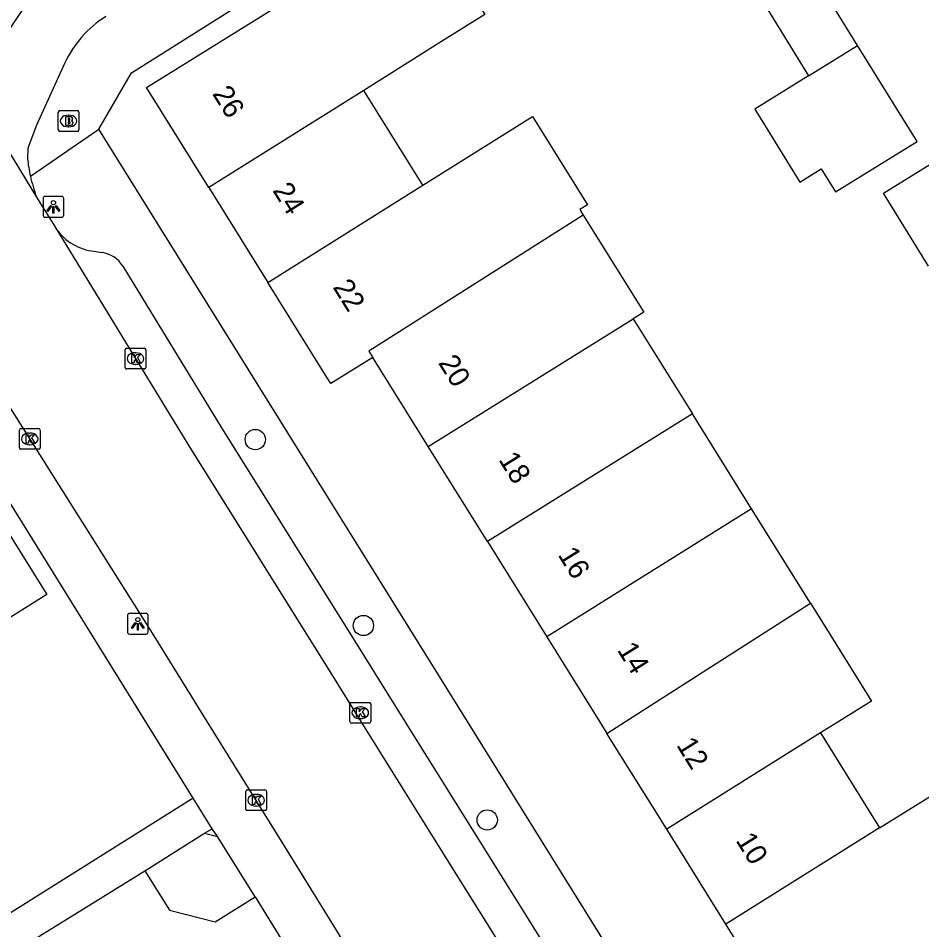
# Model space of a CAD drawing. Extents: x 157767 to 159171, y 387842 to 389425.
# Drawn here: x 158346.54 to 158390.07, y 388239.97 to 388283.85 of the extents above; entities that cross this region are included whole.
import ezdxf

# ---------------------------------------------------------------- set-up
doc = ezdxf.new("R2010")
doc.units = 0
for name, color, linetype in [('IMGEO_Boom', 7, 'Continuous'), ('IMGEO_Brandkraan', 7, 'Continuous'), ('IMGEO_Fietspad_open', 7, 'Continuous'), ('IMGEO_Kolk', 7, 'Continuous'), ('IMGEO_Lichtpunt', 7, 'Continuous'), ('IMGEO_Muur', 7, 'Continuous'), ('IMGEO_Pand', 7, 'Continuous'), ('IMGEO_Pand_nummerreeks', 7, 'Continuous'), ('IMGEO_Rijbaan_lokaal_open', 7, 'Continuous'), ('IMGEO_Voetpad_open', 7, 'Continuous')]:
    doc.layers.add(name, color=color, linetype=linetype)

msp = doc.modelspace()

# ---------------------------------------------------------------- linework, layer by layer
at = {"layer": 'IMGEO_Boom'}
for centre in [(158357.961, 388263.567), (158363.168, 388254.617), (158369.133, 388245.254)]:
    msp.add_circle(centre, 0.489, dxfattribs=at)
at = {"layer": 'IMGEO_Brandkraan'}
for p, q in [((158348.467, 388278.479), (158348.467, 388279.331)), ((158348.542, 388279.405), (158349.394, 388279.405)), ((158348.955, 388279.185), (158348.98, 388279.185)), ((158349.468, 388279.331), (158349.468, 388278.479)), ((158348.978, 388278.625), (158348.953, 388278.625)), ((158349.394, 388278.405), (158348.542, 388278.405))]:
    msp.add_line(p, q, dxfattribs=at)
for points in [[(158348.467, 388278.479), (158348.467, 388279.331)], [(158348.542, 388279.405), (158349.394, 388279.405)], [(158348.815, 388279.105), (158348.815, 388278.705), (158349.028, 388278.705)], [(158349.046, 388279.105), (158348.815, 388279.105)], [(158348.994, 388279.024), (158348.94, 388279.024), (158348.94, 388278.948)], [(158349.468, 388279.331), (158349.468, 388278.479)], [(158348.94, 388278.948), (158348.993, 388278.948)], [(158349.002, 388278.872), (158348.94, 388278.872), (158348.94, 388278.791)], [(158348.94, 388278.791), (158349.002, 388278.791)], [(158349.394, 388278.405), (158348.542, 388278.405)]]:
    msp.add_lwpolyline(points, dxfattribs=at)
for centre, radius, start, end in [((158348.544, 388279.329), 0.0765, 91.552, 178.448), ((158348.544, 388279.329), 0.0765, 91.552, 178.448), ((158348.995, 388278.986), 0.0379, 267.8285, 90.9355), ((158349.05, 388278.96), 0.145, 59.4692, 91.5367), ((158349.075, 388279.007), 0.0922, 285.5137, 58.1501), ((158349.392, 388279.329), 0.0765, 1.552, 88.448), ((158349.392, 388279.329), 0.0765, 1.552, 88.448), ((158349.003, 388278.831), 0.0404, 269.8759, 90.5077), ((158349.034, 388278.956), 0.251, 268.6676, 293.5347), ((158349.08, 388278.815), 0.105, 301.3115, 78.989), ((158348.544, 388278.481), 0.0765, 181.552, 268.448), ((158348.544, 388278.481), 0.0765, 181.552, 268.448), ((158349.392, 388278.481), 0.0765, 271.552, 358.448), ((158349.392, 388278.481), 0.0765, 271.552, 358.448)]:
    msp.add_arc(centre, radius, start, end, dxfattribs=at)
for centre, major_axis, ratio, start_param, end_param in [((158348.954, 388278.905), (-0.387, 0.002), 0.722429, 4.712389, 7.853982), ((158348.979, 388278.905), (-0.39, 0.002), 0.717154, 1.570796, 4.712389)]:
    msp.add_ellipse(centre, major_axis=major_axis, ratio=ratio, start_param=start_param, end_param=end_param, dxfattribs=at)
at = {"layer": 'IMGEO_Fietspad_open'}
msp.add_lwpolyline([(158348.792, 388281.7), (158347.414, 388278.7), (158347.004, 388277.604), (158346.987, 388277.087)], dxfattribs=at)
for centre, radius, start, end in [((158356.036, 388277.36), 11.568, 141.3642, 164.113), ((158353.515, 388279.529), 5.198, 122.043, 155.3135), ((158354.859, 388277.969), 7.922, 186.3956, 192.4842), ((158354.526, 388277.91), 7.583, 192.5914, 200.5678)]:
    msp.add_arc(centre, radius, start, end, dxfattribs=at)
at = {"layer": 'IMGEO_Kolk'}
for p, q in [((158351.688, 388267.04), (158351.688, 388267.892)), ((158351.763, 388267.966), (158352.615, 388267.966)), ((158352.176, 388267.746), (158352.201, 388267.746)), ((158352.689, 388267.892), (158352.689, 388267.04)), ((158352.199, 388267.186), (158352.174, 388267.186)), ((158352.615, 388266.966), (158351.763, 388266.966)), ((158346.67, 388264.1), (158347.522, 388264.1)), ((158346.595, 388263.174), (158346.595, 388264.026)), ((158347.083, 388263.88), (158347.108, 388263.88)), ((158347.596, 388264.026), (158347.596, 388263.174)), ((158347.106, 388263.32), (158347.081, 388263.32)), ((158347.522, 388263.1), (158346.67, 388263.1)), ((158362.594, 388250.915), (158363.446, 388250.915)), ((158362.519, 388249.989), (158362.519, 388250.841)), ((158363.007, 388250.695), (158363.032, 388250.695)), ((158363.52, 388250.841), (158363.52, 388249.989)), ((158363.03, 388250.135), (158363.005, 388250.135)), ((158363.446, 388249.915), (158362.594, 388249.915)), ((158357.501, 388245.777), (158357.501, 388246.629)), ((158357.576, 388246.703), (158358.428, 388246.703)), ((158358.502, 388246.629), (158358.502, 388245.777)), ((158357.989, 388246.483), (158358.014, 388246.483)), ((158358.428, 388245.703), (158357.576, 388245.703)), ((158358.012, 388245.923), (158357.987, 388245.923))]:
    msp.add_line(p, q, dxfattribs=at)
for points in [[(158351.688, 388267.04), (158351.688, 388267.892)], [(158351.763, 388267.966), (158352.615, 388267.966)], [(158352.009, 388267.666), (158352.132, 388267.666), (158352.132, 388267.515), (158352.262, 388267.666), (158352.426, 388267.666), (158352.28, 388267.515), (158352.433, 388267.266), (158352.281, 388267.266), (158352.196, 388267.43), (158352.132, 388267.363), (158352.132, 388267.266), (158352.009, 388267.266), (158352.009, 388267.666)], [(158352.689, 388267.892), (158352.689, 388267.04)], [(158352.615, 388266.966), (158351.763, 388266.966)], [(158346.67, 388264.1), (158347.522, 388264.1)], [(158346.595, 388263.174), (158346.595, 388264.026)], [(158346.916, 388263.8), (158347.039, 388263.8), (158347.039, 388263.649), (158347.169, 388263.8), (158347.333, 388263.8), (158347.187, 388263.649), (158347.34, 388263.4), (158347.188, 388263.4), (158347.103, 388263.564), (158347.039, 388263.497), (158347.039, 388263.4), (158346.916, 388263.4), (158346.916, 388263.8)], [(158347.596, 388264.026), (158347.596, 388263.174)], [(158347.522, 388263.1), (158346.67, 388263.1)], [(158362.594, 388250.915), (158363.446, 388250.915)], [(158362.519, 388249.989), (158362.519, 388250.841)], [(158362.84, 388250.615), (158362.963, 388250.615), (158362.963, 388250.464), (158363.093, 388250.615), (158363.257, 388250.615), (158363.111, 388250.464), (158363.264, 388250.215), (158363.112, 388250.215), (158363.027, 388250.379), (158362.963, 388250.312), (158362.963, 388250.215), (158362.84, 388250.215), (158362.84, 388250.615)], [(158363.52, 388250.841), (158363.52, 388249.989)], [(158363.446, 388249.915), (158362.594, 388249.915)], [(158357.501, 388245.777), (158357.501, 388246.629)], [(158357.576, 388246.703), (158358.428, 388246.703)], [(158358.502, 388246.629), (158358.502, 388245.777)], [(158357.822, 388246.403), (158357.945, 388246.403), (158357.945, 388246.252), (158358.075, 388246.403), (158358.239, 388246.403), (158358.093, 388246.252), (158358.246, 388246.003), (158358.094, 388246.003), (158358.009, 388246.167), (158357.945, 388246.1), (158357.945, 388246.003), (158357.822, 388246.003), (158357.822, 388246.403)], [(158358.428, 388245.703), (158357.576, 388245.703)]]:
    msp.add_lwpolyline(points, dxfattribs=at)
for centre, start, end in [((158351.765, 388267.89), 91.552, 178.448), ((158351.765, 388267.89), 91.552, 178.448), ((158352.613, 388267.89), 1.552, 88.448), ((158352.613, 388267.89), 1.552, 88.448), ((158351.765, 388267.042), 181.552, 268.448), ((158351.765, 388267.042), 181.552, 268.448), ((158352.613, 388267.042), 271.552, 358.448), ((158352.613, 388267.042), 271.552, 358.448), ((158346.672, 388264.024), 91.552, 178.448), ((158346.672, 388264.024), 91.552, 178.448), ((158347.52, 388264.024), 1.552, 88.448), ((158347.52, 388264.024), 1.552, 88.448), ((158346.672, 388263.176), 181.552, 268.448), ((158346.672, 388263.176), 181.552, 268.448), ((158347.52, 388263.176), 271.552, 358.448), ((158347.52, 388263.176), 271.552, 358.448), ((158362.596, 388250.839), 91.552, 178.448), ((158362.596, 388250.839), 91.552, 178.448), ((158363.444, 388250.839), 1.552, 88.448), ((158363.444, 388250.839), 1.552, 88.448), ((158362.596, 388249.991), 181.552, 268.448), ((158362.596, 388249.991), 181.552, 268.448), ((158363.444, 388249.991), 271.552, 358.448), ((158363.444, 388249.991), 271.552, 358.448), ((158357.578, 388246.627), 91.552, 178.448), ((158357.578, 388246.627), 91.552, 178.448), ((158358.426, 388246.627), 1.552, 88.448), ((158358.426, 388246.627), 1.552, 88.448), ((158357.578, 388245.779), 181.552, 268.448), ((158357.578, 388245.779), 181.552, 268.448), ((158358.426, 388245.779), 271.552, 358.448), ((158358.426, 388245.779), 271.552, 358.448)]:
    msp.add_arc(centre, 0.0765, start, end, dxfattribs=at)
for centre, major_axis, ratio, start_param, end_param in [((158352.175, 388267.466), (-0.387, 0.002), 0.722429, 4.712389, 7.853982), ((158352.2, 388267.466), (-0.39, 0.002), 0.717154, 1.570796, 4.712389), ((158347.082, 388263.6), (-0.387, 0.002), 0.722429, 4.712389, 7.853982), ((158347.107, 388263.6), (-0.39, 0.002), 0.717154, 1.570796, 4.712389), ((158363.006, 388250.415), (-0.387, 0.002), 0.722429, 4.712389, 7.853982), ((158363.031, 388250.415), (-0.39, 0.002), 0.717154, 1.570796, 4.712389), ((158357.988, 388246.203), (-0.387, 0.002), 0.722429, 4.712389, 7.853982), ((158358.013, 388246.203), (-0.39, 0.002), 0.717154, 1.570796, 4.712389)]:
    msp.add_ellipse(centre, major_axis=major_axis, ratio=ratio, start_param=start_param, end_param=end_param, dxfattribs=at)
at = {"layer": 'IMGEO_Lichtpunt'}
for p, q in [((158347.739, 388275.177), (158347.739, 388274.37)), ((158347.739, 388275.177), (158347.739, 388274.37)), ((158348.641, 388275.272), (158347.833, 388275.272)), ((158348.641, 388275.272), (158347.833, 388275.272)), ((158348.735, 388274.37), (158348.735, 388275.177)), ((158348.735, 388274.37), (158348.735, 388275.177)), ((158347.833, 388274.276), (158348.641, 388274.276)), ((158347.833, 388274.276), (158348.641, 388274.276)), ((158351.803, 388255.103), (158351.803, 388254.296)), ((158351.803, 388255.103), (158351.803, 388254.296)), ((158352.705, 388255.198), (158351.897, 388255.198)), ((158352.705, 388255.198), (158351.897, 388255.198)), ((158352.799, 388254.296), (158352.799, 388255.103)), ((158352.799, 388254.296), (158352.799, 388255.103)), ((158351.897, 388254.202), (158352.705, 388254.202)), ((158351.897, 388254.202), (158352.705, 388254.202))]:
    msp.add_line(p, q, dxfattribs=at)
for points in [[(158348.113, 388274.841), (158348.152, 388274.813), (158347.964, 388274.551), (158347.926, 388274.578), (158348.113, 388274.841)], [(158348.215, 388274.793), (158348.262, 388274.793), (158348.262, 388274.471), (158348.215, 388274.471), (158348.215, 388274.793)], [(158348.325, 388274.813), (158348.363, 388274.84), (158348.55, 388274.578), (158348.511, 388274.55), (158348.325, 388274.813)], [(158352.177, 388254.767), (158352.216, 388254.739), (158352.028, 388254.477), (158351.99, 388254.504), (158352.177, 388254.767)], [(158352.279, 388254.719), (158352.326, 388254.719), (158352.326, 388254.397), (158352.279, 388254.397), (158352.279, 388254.719)], [(158352.389, 388254.739), (158352.427, 388254.766), (158352.614, 388254.504), (158352.575, 388254.476), (158352.389, 388254.739)]]:
    msp.add_lwpolyline(points, dxfattribs=at)
for centre in [(158348.238, 388274.975), (158352.302, 388254.901)]:
    msp.add_circle(centre, 0.0994, dxfattribs=at)
for centre, start, end in [((158347.833, 388275.177), 90, 180), ((158347.833, 388275.177), 90, 180), ((158348.641, 388275.177), 0, 90), ((158348.641, 388275.177), 0, 90), ((158347.833, 388274.37), 180, 270), ((158347.833, 388274.37), 180, 270), ((158348.641, 388274.37), 270, 0), ((158348.641, 388274.37), 270, 360), ((158351.897, 388255.103), 90, 180), ((158351.897, 388255.103), 90, 180), ((158352.705, 388255.103), 0, 90), ((158352.705, 388255.103), 0, 90), ((158351.897, 388254.296), 180, 270), ((158351.897, 388254.296), 180, 270), ((158352.705, 388254.296), 270, 0), ((158352.705, 388254.296), 270, 360)]:
    msp.add_arc(centre, 0.0946, start, end, dxfattribs=at)
at = {"layer": 'IMGEO_Muur'}
msp.add_lwpolyline([(158354.972, 388246.308), (158347.736, 388257.953)], dxfattribs=at)
at = {"layer": 'IMGEO_Pand'}
for points in [[(158365.475, 388289.674), (158369.013, 388284.029), (158366.804, 388282.645), (158363.185, 388280.377)], [(158386.977, 388282.545), (158384.783, 388286.087), (158382.42, 388284.624), (158384.615, 388281.081)], [(158355.717, 388275.697), (158352.715, 388280.513), (158360.09, 388285.11), (158359.546, 388285.985)], [(158384.615, 388281.081), (158382.019, 388279.473), (158384.191, 388275.968), (158385.223, 388276.607), (158385.913, 388275.493), (158389.839, 388277.926), (158386.977, 388282.545)], [(158384.615, 388281.081), (158386.977, 388282.545)], [(158363.185, 388280.377), (158355.717, 388275.697)], [(158366.024, 388275.823), (158363.185, 388280.377)], [(158366.024, 388275.823), (158371.31, 388279.117), (158373.956, 388274.871), (158373.591, 388274.644), (158373.762, 388274.369)], [(158390.394, 388271.924), (158388.22, 388275.434), (158390.447, 388276.814), (158392.616, 388273.313)], [(158355.717, 388275.697), (158358.566, 388271.125)], [(158358.566, 388271.125), (158366.024, 388275.823)], [(158373.762, 388274.369), (158363.436, 388267.819), (158363.62, 388267.524)], [(158373.762, 388274.369), (158376.67, 388269.703), (158376.166, 388269.386)], [(158363.62, 388267.524), (158361.596, 388266.263), (158361.422, 388266.542), (158358.566, 388271.125)], [(158338.497, 388260.387), (158334.45, 388266.841), (158337.437, 388268.697), (158337.606, 388268.425), (158339.488, 388269.602), (158347.922, 388256.115), (158343.683, 388253.464), (158343.076, 388253.084)], [(158366.289, 388263.241), (158376.166, 388269.386)], [(158376.166, 388269.386), (158379.021, 388264.805)], [(158366.289, 388263.241), (158363.62, 388267.524)], [(158379.021, 388264.805), (158369.141, 388258.665)], [(158381.868, 388260.238), (158379.021, 388264.805)], [(158369.141, 388258.665), (158366.289, 388263.241)], [(158381.868, 388260.238), (158372.002, 388254.074)], [(158384.7, 388255.693), (158381.868, 388260.238)], [(158369.141, 388258.665), (158372.002, 388254.074)], [(158374.9, 388249.425), (158375.799, 388250), (158384.7, 388255.693)], [(158384.7, 388255.693), (158387.641, 388250.974), (158386.079, 388250), (158385.185, 388249.443)], [(158372.002, 388254.074), (158374.541, 388250), (158374.9, 388249.425)], [(158377.779, 388244.805), (158374.9, 388249.425)], [(158385.185, 388249.443), (158377.779, 388244.805)], [(158385.185, 388249.443), (158388.037, 388244.868)], [(158388.037, 388244.868), (158390.698, 388246.527), (158393.545, 388241.958)], [(158380.622, 388240.244), (158377.779, 388244.805)], [(158388.037, 388244.868), (158380.622, 388240.244)], [(158352.633, 388242.812), (158355.521, 388244.617)], [(158355.521, 388244.617), (158356.139, 388244.466)], [(158357.958, 388241.555), (158356.139, 388244.466)], [(158352.633, 388242.812), (158353.821, 388240.912), (158356.025, 388240.346), (158357.958, 388241.555)], [(158383.495, 388235.633), (158380.622, 388240.244)]]:
    msp.add_lwpolyline(points, dxfattribs=at)
at = {"layer": 'IMGEO_Rijbaan_lokaal_open'}
for points in [[(158344.452, 388280.106), (158347.426, 388275.246)], [(158347.426, 388275.246), (158348.299, 388273.82)], [(158348.299, 388273.82), (158354.757, 388263.266), (158361.682, 388252.19), (158363.048, 388250), (158367.752, 388242.457), (158374.767, 388231.232), (158383.279, 388217.407)], [(158375.84, 388217.622), (158374.327, 388219.999), (158367.819, 388230.333), (158359.302, 388244.112), (158355.646, 388250), (158353.084, 388254.126), (158345.243, 388266.533), (158341.612, 388272.378)]]:
    msp.add_lwpolyline(points, dxfattribs=at)
at = {"layer": 'IMGEO_Voetpad_open'}
for points in [[(158350.431, 388278.511), (158351.997, 388281.225), (158359.546, 388285.985)], [(158347.125, 388276.257), (158350.431, 388278.511)], [(158388.292, 388217.678), (158368.176, 388250), (158350.431, 388278.511)], [(158350.072, 388272.651), (158350.579, 388272.577)], [(158351.573, 388271.922), (158356.29, 388264.214), (158363.21, 388253.145), (158365.172, 388250), (158369.281, 388243.411), (158376.299, 388232.182), (158383.166, 388221.028)], [(158354.972, 388246.308), (158347.736, 388257.953), (158339.598, 388271.048)], [(158354.972, 388246.308), (158341.485, 388237.85)], [(158355.891, 388244.829), (158354.972, 388246.308)], [(158355.521, 388244.617), (158355.891, 388244.829)], [(158356.139, 388244.466), (158355.891, 388244.829)], [(158317.43, 388208.862), (158311.985, 388217.662), (158352.633, 388242.812)], [(158357.958, 388241.555), (158362.055, 388234.91)]]:
    msp.add_lwpolyline(points, dxfattribs=at)
for centre, radius, start, end in [((158350.492, 388275.217), 2.6, 212.4948, 260.7087), ((158350.376, 388271.188), 1.404, 31.5284, 81.7055)]:
    msp.add_arc(centre, radius, start, end, dxfattribs=at)

# ---------------------------------------------------------------- texts
at = {"layer": 'IMGEO_Pand_nummerreeks'}
for s, rotation, p in [('26', 301.932, (158355.867, 388280.218)), ('24', 301.932, (158358.77, 388275.561)), ('22', 301.9307, (158361.671, 388270.907)), ('20', 301.9307, (158366.751, 388267.264)), ('18', 301.9324, (158369.655, 388262.604)), ('16', 301.9324, (158372.51, 388258.024)), ('14', 301.9324, (158375.366, 388253.441)), ('12', 301.9324, (158378.221, 388248.86)), ('10', 301.9324, (158381.08, 388244.272))]:
    msp.add_text(s, height=1, rotation=rotation, dxfattribs=at).set_placement(p)

doc.saveas('drawing.dxf')
